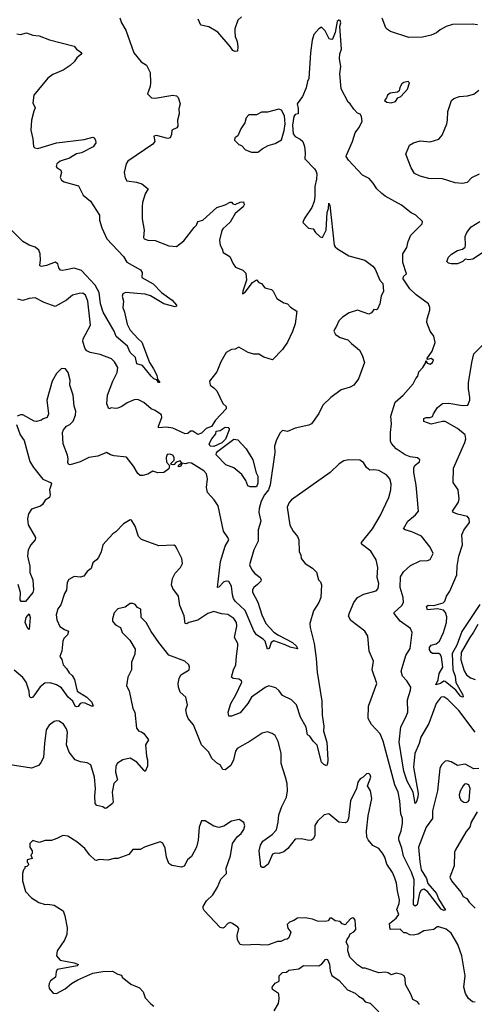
# Model space of a CAD drawing. Extents: x 2199565 to 2323334, y 894172 to 1018966.
# Tile 265 of 440: x 2241160 to 2244799, y 982837 to 990720. Entities that reach past the tile are written whole.
import ezdxf

# ---------------------------------------------------------------- set-up
doc = ezdxf.new("R2010")
doc.units = 0

msp = doc.modelspace()

# ---------------------------------------------------------------- linework, layer by layer
at = {"layer": '0CON10XD'}
for points in [[(2243875, 989853.3), (2243901.2, 989905), (2243896.7, 989945), (2243885, 989962.5), (2243865, 989972.5), (2243833.6, 990003.6), (2243806.7, 990045), (2243789.3, 990059.3), (2243732.5, 990165), (2243723.6, 990285), (2243729.7, 990345), (2243719.6, 990405), (2243723.1, 990446.9), (2243735.2, 990484.8), (2243723.3, 990665), (2243730, 990695), (2243725, 990712), (2243715, 990716.7), (2243701.2, 990705), (2243685, 990617.5), (2243665, 990563.3), (2243655, 990560), (2243637, 990567), (2243605, 990630), (2243575, 990660), (2243553.6, 990646.4), (2243515, 990600), (2243500, 990555), (2243486.7, 990455), (2243475, 990250), (2243463.8, 990225), (2243453.8, 990175), (2243423.3, 990105), (2243382.5, 990045), (2243388.3, 990008.3), (2243390, 989965), (2243365, 989960), (2243354.5, 989945), (2243343.9, 989875), (2243350, 989805), (2243365, 989783.3), (2243405, 989764.3), (2243426.9, 989745), (2243441.1, 989705), (2243445.6, 989655), (2243442, 989605), (2243518.8, 989525), (2243533.3, 989505), (2243537.5, 989485), (2243536.1, 989443.9), (2243523.8, 989385), (2243523.8, 989305), (2243516.1, 989263.9), (2243498.8, 989215), (2243438, 989125), (2243427.5, 989095), (2243471.7, 989051.7), (2243510, 989045), (2243528, 989015), (2243565, 988980), (2243585, 988976), (2243614.4, 989035), (2243621.2, 989175), (2243632.1, 989207.9), (2243635, 989250), (2243643.3, 989235), (2243677.5, 988915), (2243685, 988901.2), (2243705, 988886.2), (2243795, 988830), (2243923.9, 988793.9), (2243985.7, 988745.7), (2244005, 988722.5), (2244043, 988633), (2244067, 988607), (2244072.5, 988545), (2244052.5, 988505), (2244042.5, 988445), (2244025, 988402.5), (2244015, 988397.5), (2243995, 988400), (2243975, 988373.3), (2243955, 988363.3), (2243863.6, 988393.6), (2243797.4, 988372.6), (2243745, 988338.6), (2243715, 988308), (2243697.1, 988265), (2243682, 988245), (2243676, 988225), (2243688.3, 988198.3), (2243725, 988176.2), (2243787.3, 988157.3), (2243815, 988126.2), (2243880, 988075), (2243902.5, 988035), (2243920, 987975), (2243872, 987845), (2243836.2, 987795), (2243805, 987778), (2243734.5, 987755.5), (2243652, 987695), (2243588, 987635), (2243555, 987567.5), (2243496.7, 987485), (2243475, 987474), (2243365, 987448.6), (2243305, 987423.8), (2243265, 987430.8), (2243245, 987412.5), (2243215.6, 987355), (2243199.4, 987305), (2243202, 987255), (2243165.3, 986995), (2243150.4, 986955), (2243120, 986915), (2243094.2, 986865), (2243077.2, 986807.2), (2243074.7, 986775), (2243090.4, 986705), (2243070.3, 986635), (2243069.7, 986545), (2243034.4, 986475), (2243000.8, 986355), (2243018.1, 986315), (2243038.8, 986288.8), (2243083.8, 986255), (2243092.5, 986235), (2243090, 986225), (2243062.9, 986197.1), (2243033.3, 986175), (2243022.5, 986155), (2243024.2, 986135.8), (2243067.1, 986057.1), (2243098.1, 985955), (2243129.8, 985885), (2243195, 985816.2), (2243231.4, 985791.4), (2243344.5, 985735), (2243376.8, 985705), (2243385, 985682.5), (2243325, 985695.8), (2243285.9, 985715.9), (2243195, 985746.5), (2243171.9, 985735), (2243156.9, 985685), (2243145, 985681.4), (2243124.1, 985744.1), (2243109.8, 985759.8), (2243055.6, 985795.6), (2243035, 985825.8), (2242965, 985990.9), (2242885.1, 986065.1), (2242871.7, 986085), (2242863, 986115), (2242855, 986186), (2242835, 986222.9), (2242815, 986225.3), (2242795, 986218.5), (2242755, 986176.2), (2242744.4, 986175), (2242768.6, 986381.4), (2242805.6, 986504.4), (2242833.3, 986555), (2242826.7, 986575), (2242790.8, 986625), (2242748.9, 986828.9), (2242716.2, 986876.2), (2242663.3, 986935), (2242656.5, 986975), (2242663.2, 987043.2), (2242654.2, 987085), (2242635, 987107.5), (2242535, 987170.5), (2242515, 987173.3), (2242485.3, 987164.7), (2242461.7, 987168.3), (2242448.9, 987145), (2242435, 987140), (2242429.2, 987145), (2242433.2, 987156.8), (2242457, 987173), (2242445, 987187.1), (2242413.4, 987176.6), (2242395, 987156.9), (2242375, 987158), (2242368, 987165), (2242395.5, 987194.5), (2242397.5, 987215), (2242385, 987234.2), (2242362.3, 987242.3), (2242340, 987240), (2242332.9, 987215), (2242335, 987177.5), (2242359.4, 987149.4), (2242354.2, 987125), (2242315, 987095.8), (2242265, 987092), (2242225, 987105.7), (2242185, 987081.4), (2242145, 987070.8), (2242125, 987070.8), (2242105, 987085.8), (2242070.5, 987145), (2242015, 987216.7), (2241915, 987228.8), (2241886.1, 987236.1), (2241856, 987256), (2241785, 987224.4), (2241712.5, 987215), (2241645, 987180), (2241565, 987156), (2241550.9, 987160.9), (2241544.3, 987175), (2241547.5, 987205), (2241542.3, 987232.3), (2241508, 987325), (2241503.3, 987415), (2241510, 987435), (2241533.6, 987466.4), (2241560.7, 987479.3), (2241586.7, 987505), (2241606.1, 987553.9), (2241609.2, 987585), (2241595.6, 987625.6), (2241586.7, 987715), (2241560.8, 987795), (2241564, 987835), (2241546.7, 987895), (2241525.8, 987925.8), (2241495, 987927.5), (2241453.2, 987886.8), (2241418.8, 987825), (2241376.7, 987675), (2241390, 987565), (2241380, 987535), (2241346.4, 987523.6), (2241335, 987513.3), (2241295, 987503.8), (2241275, 987506.2), (2241185, 987557.5), (2241165, 987557.5), (2241140, 987545)], [(2241962.5, 990735), (2241975.6, 990695), (2242008.6, 990635), (2242074.3, 990455), (2242133.4, 990383.4), (2242175.5, 990355.5), (2242205.5, 990295.5), (2242207.5, 990215), (2242203.3, 990185), (2242182.5, 990125), (2242214.1, 990094.1), (2242245, 990092.5), (2242385, 990115.7), (2242415, 990108.8), (2242427.7, 990097.7), (2242443.3, 990045), (2242433.3, 990005), (2242436.7, 989965), (2242423.9, 989913.9), (2242427, 989867), (2242416.7, 989855), (2242377.5, 989835), (2242375, 989800), (2242365, 989773.3), (2242345, 989768.8), (2242255, 989792.5), (2242235, 989786.7), (2242242, 989745), (2242225, 989724), (2242025, 989586.7), (2242011.2, 989565), (2241996.7, 989495), (2242003.6, 989453.6), (2242018.8, 989428.8), (2242095, 989418.6), (2242137.5, 989405), (2242188.8, 989365), (2242165.6, 989325), (2242142.9, 989255), (2242139.2, 989225), (2242141.1, 989125), (2242156, 989035), (2242150, 988975), (2242157.5, 988965), (2242185, 988954), (2242245, 988952.5), (2242355, 988908), (2242415, 988904.3), (2242475, 988948), (2242555.8, 989055), (2242574.2, 989075), (2242586.7, 989105), (2242625, 989115.8), (2242737.5, 989215), (2242805, 989236.2), (2242845, 989260), (2242855, 989260), (2242867.5, 989245), (2242885, 989240), (2242925, 989258.8), (2242952.5, 989262.5), (2242956.4, 989236.4), (2242948.3, 989221.7), (2242885, 989167.5), (2242845, 989097.5), (2242786.7, 989045), (2242778.8, 989031.2), (2242758.6, 988955), (2242764.4, 988914.4), (2242782, 988885), (2242790, 988855), (2242842, 988825), (2242870, 988765), (2242888.8, 988738.8), (2242945, 988713.8), (2242970, 988690), (2242974.4, 988635), (2242945, 988547.5), (2242944, 988524), (2242965, 988538), (2243024.6, 988615.4), (2243055, 988636), (2243075, 988616.7), (2243095, 988607.5), (2243121.7, 988571.7), (2243175, 988560), (2243188.8, 988545), (2243218.3, 988488.3), (2243273.9, 988453.9), (2243303.6, 988443.6), (2243327, 988417), (2243377.5, 988385), (2243364, 988285), (2243345, 988223.3), (2243305, 988138.6), (2243265, 988079.1), (2243185, 987996.7), (2243115, 988016.7), (2243075, 988042), (2243035, 988041.2), (2242990, 988055), (2242915, 988096.7), (2242885, 988082.5), (2242855, 988080), (2242813.6, 988056.4), (2242769.3, 987980.7), (2242738.3, 987901.7), (2242680, 987825), (2242683.8, 987795), (2242715, 987773.3), (2242737.3, 987747.3), (2242785.9, 987645.9), (2242813.8, 987623.8), (2242811.9, 987605), (2242727.6, 987512.4), (2242695.8, 987464.2), (2242653.9, 987446.1), (2242615, 987408.3), (2242585, 987399.6), (2242545, 987425.8), (2242527.5, 987425)], [(2242935, 990742), (2242906.2, 990715), (2242883, 990647), (2242882, 990625), (2242884.2, 990585), (2242901.2, 990545), (2242906.2, 990505), (2242903, 990467), (2242885, 990464), (2242865, 990472), (2242843.8, 990505), (2242745, 990620), (2242675, 990662), (2242610, 990675), (2242587.5, 990725)], [(2244825, 990678.6), (2244785, 990684.3), (2244625, 990681.2), (2244575, 990665.6), (2244525, 990638.6), (2244496, 990615), (2244453.3, 990595), (2244385, 990580.6), (2244275, 990577.1), (2244127.5, 990625), (2244105, 990640), (2244090, 990655), (2244061.7, 990731.7)], [(2241136.1, 990606.1), (2241165, 990601.4), (2241215, 990614.4), (2241265, 990595.5), (2241315, 990590), (2241397.7, 990557.7), (2241595, 990506.7), (2241615, 990482.5), (2241656.7, 990455), (2241649.7, 990440.3), (2241616.2, 990415), (2241595, 990382.5), (2241565, 990353.3), (2241507.5, 990315), (2241425, 990280), (2241385, 990251.2), (2241274, 990115), (2241264, 990055), (2241284, 990015), (2241271.7, 989988.3), (2241255.6, 989914.4), (2241248.6, 989835)], [(2244135, 990053.3), (2244167.5, 990065), (2244187, 990093), (2244210, 990105), (2244265, 990162.5), (2244280, 990215), (2244270, 990225), (2244235, 990217.5), (2244220, 990205), (2244203.6, 990176.4), (2244198.8, 990151.2), (2244185, 990140), (2244125, 990132), (2244103.3, 990115), (2244097, 990093), (2244081.7, 990071.7), (2244098.3, 990058.3), (2244135, 990053.3)], [(2244837.4, 989482.6), (2244777.5, 989452.5), (2244743.2, 989416.8), (2244705, 989408.6), (2244645, 989412.9), (2244545, 989445.5), (2244435, 989449.4), (2244365.6, 989465.6), (2244321.7, 989488.3), (2244293.2, 989533.2), (2244251.7, 989641.7), (2244280, 989715), (2244312.5, 989735), (2244365, 989749.2), (2244447, 989743), (2244515, 989764), (2244540.8, 989795), (2244580, 989885), (2244586, 989915), (2244586.2, 989985), (2244617, 990073), (2244635, 990087.5), (2244680, 990105), (2244745, 990110.8), (2244795, 990122.5), (2244836, 990155)], [(2243065, 989658.8), (2243075, 989663.8), (2243100, 989685), (2243148.7, 989711.3), (2243205, 989729.2), (2243255, 989757.5), (2243278.4, 989831.6), (2243284.6, 989885), (2243280, 989950), (2243255, 989996.2), (2243233.6, 990003.6), (2243145, 989978.8), (2243095, 989979.2), (2243055, 989957.5), (2242995, 989956.7), (2242973.3, 989935), (2242962.5, 989895), (2242930, 989845), (2242905, 989790), (2242882.5, 989775), (2242880, 989755), (2242915, 989720), (2242935, 989712.5), (2242966.4, 989676.4), (2243015, 989658.8), (2243065, 989658.8)], [(2244805, 985015.6), (2244675, 985189.4), (2244588, 985278), (2244555, 985297.8), (2244535, 985296.7), (2244525, 985289.4), (2244494.1, 985245), (2244434.8, 985085.2), (2244370.7, 984975), (2244358.7, 984925), (2244322.1, 984845), (2244312, 984735), (2244350, 984525), (2244348.2, 984495), (2244335, 984453.8), (2244325, 984446.2), (2244308.9, 984535), (2244262.5, 984622.5), (2244236.2, 984705), (2244196.8, 984935), (2244211.1, 985058.9), (2244252.3, 985135), (2244266.5, 985175), (2244265.8, 985275.8), (2244288.7, 985351.3), (2244290, 985375), (2244257.9, 985427.9), (2244223.3, 985465), (2244214.4, 985505), (2244228.6, 985558.6), (2244250.5, 985629.5), (2244286.5, 985685), (2244302.9, 985815), (2244287.5, 985845), (2244206, 985905), (2244158.8, 985965), (2244158.8, 985975), (2244220.3, 986029.7), (2244231.4, 986055), (2244228.5, 986095), (2244204.6, 986175), (2244209.4, 986259.4), (2244231.6, 986298.4), (2244288.6, 986351.4), (2244365, 986386.2), (2244425, 986390), (2244445, 986397.5), (2244470, 986445), (2244446.1, 986496.1), (2244376.7, 986585), (2244300.2, 986620.2), (2244244.6, 986634.6), (2244233.1, 986645), (2244267.1, 986705), (2244328.1, 986755), (2244351.4, 986785), (2244341.5, 986905), (2244333.7, 986993.7), (2244316.1, 987093.9), (2244316.4, 987133.6), (2244325, 987152.5), (2244359.3, 987180.7), (2244362.5, 987195), (2244345, 987213.3), (2244285, 987220), (2244245.6, 987235.6), (2244175, 987284), (2244135.5, 987325.5), (2244128.9, 987345), (2244128.2, 987415), (2244137.5, 987485), (2244130, 987545), (2244165, 987656.7), (2244228.8, 987715), (2244310, 987805), (2244331.7, 987848.3), (2244347.5, 987865), (2244355, 987900), (2244386.7, 987935), (2244410, 987975), (2244410, 987985), (2244415, 987990), (2244421.2, 987971.2), (2244445, 987963.1), (2244463.5, 987975), (2244472.5, 987995), (2244455, 988006.7), (2244425, 988000), (2244420, 988005), (2244463.3, 988065), (2244486, 988135), (2244475.8, 988185), (2244445, 988226.7), (2244420, 988295), (2244422, 988325), (2244442.9, 988395), (2244444, 988415), (2244433.3, 988445), (2244335, 988516.7), (2244283.3, 988565), (2244230, 988645), (2244232.5, 988665), (2244256.7, 988685), (2244228, 988775), (2244225.9, 988844.1), (2244258, 988895), (2244269.2, 988945), (2244292, 988995), (2244382.5, 989085), (2244383.3, 989105), (2244330, 989155), (2244294.4, 989174.4), (2244216.7, 989235), (2244085, 989308), (2244058.7, 989328.7), (2244020, 989365), (2243990.5, 989410.5), (2243957, 989447), (2243905, 989473.8), (2243792.5, 989595), (2243774.2, 989625), (2243775.8, 989635), (2243823.8, 989745), (2243846.7, 989815), (2243875, 989853.3)], [(2241248.6, 989835), (2241264.2, 989765), (2241269.2, 989705), (2241280, 989695), (2241305, 989688.6), (2241455, 989733.3), (2241675, 989761.5), (2241745, 989780), (2241755.8, 989775), (2241767.5, 989755), (2241770, 989735), (2241749.1, 989700.9), (2241653.8, 989655), (2241614, 989645), (2241559.8, 989610.2), (2241485, 989588.2), (2241456.9, 989565), (2241453.1, 989545), (2241456.7, 989535), (2241490, 989515), (2241494.3, 989495), (2241484.2, 989455), (2241495.8, 989435), (2241515, 989421.9), (2241630.5, 989390.5), (2241668, 989315), (2241727.2, 989267.2), (2241799.2, 989155), (2241799.4, 989115), (2241816.1, 989053.9), (2241856.2, 988966.2), (2241990, 988825), (2242017.1, 988777.1), (2242127, 988717), (2242139.2, 988695), (2242136.7, 988655), (2242229.2, 988605), (2242295, 988534.4), (2242379.4, 988475), (2242415.8, 988435), (2242415.7, 988425), (2242405, 988421.8), (2242314.2, 988445), (2242207.9, 988507.9), (2242165, 988522.5), (2242005.7, 988534.3), (2241986.7, 988525), (2241980, 988505), (2241992, 988465), (2241984.4, 988415.6), (2241998.9, 988378.9), (2242021.5, 988281.5), (2242045.5, 988235), (2242108.6, 988165), (2242136.7, 988136.7), (2242198.9, 987975), (2242230.8, 987925), (2242256.7, 987875), (2242262.5, 987842.5), (2242282.5, 987815), (2242270, 987815), (2242257.5, 987837.5), (2242235, 987845.6), (2242211.5, 987865), (2242142, 987952), (2242098, 987965), (2242086, 988016), (2242045.4, 988055), (2242023.6, 988105), (2241932.3, 988182.3), (2241916.1, 988225), (2241827.4, 988377.4), (2241806.5, 988445), (2241796.2, 988535), (2241764.8, 988595), (2241655, 988711.2), (2241595, 988730.4), (2241531.9, 988718.1), (2241502.1, 988712.1), (2241485.6, 988715.6), (2241472.1, 988732.1), (2241464, 988765), (2241445, 988778.6), (2241375, 988751.9), (2241335, 988744), (2241325, 988747.5), (2241320, 988755), (2241325.7, 988795), (2241322.9, 988845), (2241312.9, 988875), (2241285, 988897.8), (2241235.5, 988915.5), (2241184.6, 988944.6), (2241063.8, 989063.8)], [(2244865, 988852.5), (2244788, 988802), (2244755, 988797.1), (2244725, 988803.3), (2244706.7, 988785), (2244665, 988765.8), (2244615, 988764.4), (2244591.7, 988771.7), (2244580, 988785), (2244592.7, 988817.3), (2244617.9, 988842.1), (2244665, 988871.2), (2244705, 988882), (2244725, 988898), (2244729.1, 988915), (2244725.4, 988985), (2244739.1, 989015), (2244775, 989061.9), (2244844.7, 989105.3)], [(2242527.5, 987425), (2242505, 987406), (2242485, 987403.1), (2242385, 987450.5), (2242335, 987456.4), (2242271.5, 987451.5), (2242270, 987465), (2242297.5, 987535), (2242295.5, 987555.5), (2242245, 987590.6), (2242213.4, 987603.4), (2242154, 987655), (2242105, 987678.6), (2242075, 987677.5), (2242018.9, 987651.1), (2241978, 987622), (2241945, 987610), (2241925, 987605.7), (2241895, 987612.5), (2241874.2, 987605), (2241857.1, 987645), (2241862.9, 987715), (2241904.2, 987825.8), (2241940.9, 987895), (2241945.4, 987935), (2241920.1, 987980.1), (2241895, 988004.5), (2241805, 988039.3), (2241723.8, 988055), (2241698.6, 988068.6), (2241685, 988084.2), (2241666.6, 988143.4), (2241667.3, 988165), (2241725.4, 988275), (2241706.1, 988465), (2241686.9, 988515), (2241665, 988529.5), (2241635, 988528.5), (2241583.3, 988515), (2241535, 988473.1), (2241445, 988422.9), (2241355, 988455.7), (2241285, 988492), (2241235, 988487.1), (2241185, 988472), (2241145, 988483.3)], [(2244842.3, 986037.7), (2244699.1, 985820.9), (2244658.2, 985711.8), (2244622.8, 985645), (2244628, 985515), (2244645.2, 985465), (2244652.3, 985412.3), (2244708.5, 985315), (2244711.2, 985298.8), (2244705, 985295.7), (2244689.6, 985305), (2244651, 985351), (2244565, 985422.2), (2244555, 985424.4), (2244527.5, 985405), (2244492.5, 985395), (2244510.5, 985435), (2244517.1, 985485), (2244546.2, 985535), (2244536.7, 985616.7), (2244528.6, 985635), (2244515.5, 985645.5), (2244465, 985646.2), (2244455, 985653.8), (2244440, 985675), (2244440, 985695), (2244455, 985713.5), (2244495, 985721.8), (2244520, 985745), (2244552.9, 985815), (2244577.9, 985895), (2244580, 985940), (2244570, 985975), (2244551.5, 985991.5), (2244505, 986003.5), (2244424.7, 985994.7), (2244417.2, 986022.8), (2244428.7, 986031.3), (2244475, 986029.6), (2244549.4, 986050.6), (2244562.5, 986065), (2244576.6, 986103.4), (2244604.4, 986145), (2244658.3, 986275), (2244661.5, 986345), (2244674.8, 986425), (2244706, 986515), (2244698.6, 986595), (2244716.5, 986633.5), (2244761.1, 986695), (2244758.5, 986725), (2244745, 986741.1), (2244665, 986760.6), (2244633.6, 986773.6), (2244624.4, 986785), (2244673, 986857), (2244679.2, 986885), (2244669.4, 986955), (2244630, 987015), (2244632, 987128), (2244722.5, 987335), (2244731.1, 987365), (2244725.7, 987395), (2244665, 987447.5), (2244565, 987502.1), (2244545, 987503.6), (2244455, 987482.5), (2244395, 987503.3), (2244395, 987527.5), (2244413.9, 987536.1), (2244445, 987535.8), (2244465, 987543.8), (2244471.4, 987565), (2244504.6, 987615.4), (2244545, 987647.1), (2244595, 987649.5), (2244705, 987631.1), (2244746.8, 987633.2), (2244762.9, 987675), (2244764.3, 987695), (2244752.9, 987765), (2244753.4, 987813.4), (2244779.4, 987975), (2244796.7, 988045), (2244871.1, 988118.9)], [(2241135, 987480), (2241163.3, 987395), (2241195, 987350), (2241242.3, 987182.3), (2241270, 987135), (2241345, 987042.5), (2241405.9, 987015.9), (2241414, 987005), (2241398.8, 986955), (2241403.3, 986915), (2241397.5, 986895), (2241365, 986873.3), (2241342.3, 986837.7), (2241326.7, 986825), (2241255, 986800.8), (2241231.4, 986765), (2241223.5, 986725), (2241227.5, 986675), (2241287.5, 986575), (2241284, 986555), (2241248.8, 986515), (2241227.8, 986475), (2241223.3, 986425), (2241242, 986345), (2241240.4, 986295), (2241265.4, 986235), (2241269.4, 986155), (2241264.7, 986135), (2241205, 986062.2), (2241171.3, 986061.3), (2241164.7, 986075), (2241167.6, 986135), (2241147, 986197)], [(2242715, 987303), (2242684.7, 987304.7), (2242677.5, 987325), (2242698.5, 987365), (2242729.3, 987405), (2242731.6, 987425), (2242765, 987431.1), (2242805, 987457.3), (2242828.6, 987455), (2242837.3, 987445), (2242837.1, 987435), (2242807.6, 987362.4), (2242777.2, 987332.8), (2242715, 987303)], [(2243055, 986980), (2243005, 986980), (2242985, 986987.5), (2242970.2, 987030.2), (2242939.3, 987079.3), (2242875, 987132.6), (2242810.3, 987155), (2242733.5, 987235), (2242735, 987252.5), (2242746.4, 987265), (2242875, 987360.8), (2242905.8, 987355.8), (2242974.1, 987285), (2243026.8, 987195), (2243053, 987093), (2243065.9, 987065), (2243065, 987010), (2243055, 986980)], [(2244835, 984724.5), (2244795, 984723.2), (2244725, 984760), (2244665, 984748.6), (2244615, 984778.8), (2244585, 984786.7), (2244565, 984783.3), (2244536.7, 984755), (2244523.9, 984723.9), (2244504, 984546), (2244465.4, 984385), (2244465.9, 984324.1), (2244413.1, 984255), (2244353.9, 984096.1), (2244362.5, 983977.5), (2244374.8, 983915), (2244415.6, 983845.6), (2244427.5, 983805), (2244497.9, 983725), (2244511.8, 983681.8), (2244570, 983590), (2244555, 983588.9), (2244535, 983600), (2244425, 983740.4), (2244395, 983758.2), (2244375, 983750.4), (2244361.7, 983728.3), (2244343.1, 983635), (2244325, 983623.3), (2244313.4, 983633.4), (2244317.8, 983835), (2244295.3, 983895), (2244232.6, 984022.6), (2244218.6, 984088.6), (2244193.9, 984155), (2244194.5, 984175), (2244214.2, 984225.8), (2244224.7, 984285), (2244224, 984324), (2244211.3, 984361.3), (2244202.7, 984465), (2244189.6, 984535), (2244162.5, 984595), (2244069.4, 984945), (2244045, 985001.4), (2243975, 985076), (2243949.4, 985125), (2243952.5, 985225), (2244018, 985405), (2243982.5, 985515), (2243992.5, 985585), (2243958.6, 985665), (2243945.8, 985785), (2243923.8, 985825), (2243810.9, 985910.9), (2243793.5, 985945), (2243798.9, 985971.1), (2243835.5, 986054.5), (2243865.5, 986094.5), (2243915, 986121.9), (2244013.5, 986146.5), (2244030, 986165), (2244034.1, 986205.9), (2244022.5, 986255), (2244028, 986335), (2244013.3, 986395), (2243971.2, 986465), (2243904, 986515), (2243895.7, 986525), (2243896.9, 986535), (2243984.3, 986645), (2244045, 986748.8), (2244115.7, 986895), (2244131.4, 986955), (2244134.3, 987005), (2244124, 987045), (2244095.8, 987075.8), (2244035, 987110), (2243995, 987116.2), (2243962.3, 987112.3), (2243935.9, 987135.9), (2243912.5, 987175), (2243883, 987193), (2243795, 987196), (2243755, 987187.5), (2243716.6, 987163.4), (2243645, 987094.2), (2243336, 986875), (2243316.8, 986853.2), (2243302.1, 986817.9), (2243323.6, 986673.6), (2243349.2, 986625), (2243383.2, 986583.2), (2243395.7, 986555), (2243398.3, 986458.3), (2243410, 986435), (2243414, 986405), (2243445, 986366.2), (2243505, 986328.8), (2243536.1, 986296.1), (2243553.3, 986235), (2243568.3, 986218.3), (2243575.9, 986195.9), (2243570.8, 986095), (2243553.8, 986055), (2243512.4, 985987.6), (2243482, 985885), (2243484.4, 985855), (2243518.5, 985725), (2243532.2, 985605), (2243541.4, 985495), (2243579.5, 985265), (2243582.4, 985152.4), (2243595.5, 985064.5), (2243592.2, 985025), (2243618.1, 984935), (2243625.4, 984794.6), (2243624, 984765), (2243615, 984747.5), (2243595, 984755.8), (2243576.9, 984776.9), (2243541.9, 984911.9), (2243508.9, 984945), (2243482.7, 984982.7), (2243463.8, 984995), (2243452.4, 985055), (2243408.5, 985135), (2243375, 985234), (2243335, 985276), (2243265, 985310), (2243238.1, 985348.1), (2243210.6, 985370.6), (2243155, 985386.4), (2243126.3, 985373.7), (2243015.5, 985295), (2242985.8, 985244.3), (2242925, 985170), (2242855, 985143.3), (2242835, 985143.3), (2242829.4, 985175), (2242850.5, 985245), (2242891.2, 985315), (2242938, 985415), (2242935.9, 985425.9), (2242915, 985440), (2242870, 985445), (2242856.2, 985456.2), (2242871.4, 985515), (2242891.4, 985555), (2242894.5, 985625), (2242907.3, 985705), (2242905, 985726.7), (2242879.5, 985775), (2242898.6, 985865), (2242894.3, 985895), (2242874.2, 985925), (2242825, 985956.7), (2242775, 985963.6), (2242715, 985981.8), (2242665.3, 985964.7), (2242585, 985911.5), (2242515, 985894.4), (2242497.4, 985882.6), (2242484.4, 985885), (2242476.3, 985946.3), (2242440.9, 986030.9), (2242430.6, 986105), (2242385, 986166.7), (2242374, 986195), (2242383.8, 986245), (2242405, 986287.5), (2242446.7, 986335), (2242463.3, 986365), (2242456.7, 986405), (2242421.2, 986481.2), (2242405.9, 986505.9), (2242395, 986512.5), (2242275, 986507.5), (2242135, 986558.8), (2242111.7, 986581.7), (2242085.4, 986665.4), (2242055, 986714), (2242045, 986715.5), (2241990.4, 986685), (2241929.9, 986620.1), (2241905, 986603.1), (2241825.6, 986515), (2241811.7, 986458.3), (2241791.2, 986415), (2241775.7, 986394.3), (2241745, 986372.5), (2241733.3, 986325), (2241699.2, 986300.8), (2241673.3, 986265), (2241645, 986256.2), (2241595, 986263.3), (2241552.1, 986237.9), (2241539.2, 986215), (2241535, 986152.5), (2241518.8, 986125), (2241489.2, 986035), (2241465, 986003.3), (2241450.8, 985955), (2241456, 985915), (2241481.4, 985861.4), (2241517.3, 985837.3), (2241550, 985825), (2241542.5, 985795), (2241512.9, 985765), (2241504.4, 985745), (2241496.1, 985663.9), (2241481.7, 985621.7), (2241497, 985597), (2241506.9, 985555), (2241534.7, 985524.7), (2241555, 985490.8), (2241579.8, 985469.8), (2241598, 985438), (2241620.6, 985345), (2241696, 985296), (2241736.7, 985255), (2241746.7, 985225), (2241735, 985224.4), (2241685, 985248.5), (2241665, 985251.8), (2241644.7, 985245.3), (2241628.1, 985221.9), (2241615, 985217.8), (2241603.3, 985225), (2241585, 985264.6), (2241548.2, 985295), (2241495, 985370), (2241455, 985395.6), (2241405, 985410.8), (2241362.1, 985407.9)], [(2244806.4, 982853.6), (2244785, 982857.5), (2244752.5, 982885), (2244728.8, 982925), (2244716.7, 982975), (2244725.8, 983065), (2244700, 983225), (2244666.7, 983315), (2244615, 983406.2), (2244575, 983438), (2244515, 983458.1), (2244502.6, 983457.4), (2244474.3, 983435.7), (2244395, 983425.8), (2244350.3, 983399.7), (2244311.2, 983391.2), (2244284.2, 983394.2), (2244255, 983410), (2244235, 983410), (2244205, 983438.8), (2244127, 983437), (2244121.4, 983485), (2244175, 983527.1), (2244194.3, 983555), (2244178, 983595), (2244198.9, 983645), (2244200.9, 983675), (2244184.1, 983745), (2244177.3, 983807.3), (2244161.2, 983855), (2244145, 983892.5), (2244099.4, 983959.4), (2244082.9, 984015), (2244065, 984046.2), (2244033.8, 984085), (2243987.8, 984107.8), (2243949.2, 984155), (2243940, 984175), (2243937, 984223), (2243950, 984345), (2243979.2, 984485), (2243967.5, 984545), (2243943.8, 984585), (2243970, 984655), (2243966.2, 984675), (2243955, 984686), (2243936.4, 984683.6), (2243910, 984655), (2243885, 984642.5), (2243866.2, 984615), (2243855.9, 984564.1), (2243807.5, 984465), (2243792.5, 984325), (2243781.7, 984298.3), (2243765, 984290), (2243715, 984296.2), (2243635, 984361.2), (2243597.5, 984355), (2243545, 984304), (2243522.1, 984267.9), (2243523.8, 984185), (2243509.3, 984160.7), (2243495, 984152.5), (2243475, 984150), (2243415, 984162.9), (2243365, 984158.2), (2243305.8, 984085), (2243275, 984057.5), (2243235, 984044), (2243205, 984046), (2243185, 984040), (2243149.7, 983960.3), (2243115, 983932.2), (2243101.7, 983931.7), (2243091.1, 983941.1), (2243076.6, 984065), (2243088.1, 984111.9), (2243106.5, 984143.5), (2243182, 984198), (2243215.5, 984235), (2243230.4, 984295), (2243233.8, 984355), (2243258.3, 984421.7), (2243295.8, 984495), (2243304.2, 984545), (2243300, 984605), (2243288.5, 984655), (2243252.5, 984765), (2243252.6, 984847.4), (2243230.2, 984940.2), (2243205, 984988.8), (2243180, 985005), (2243145, 985018), (2243101.7, 985008.3), (2243005.5, 984944.5), (2242901.2, 984885), (2242887.1, 984862.9), (2242872.5, 984795), (2242850.7, 984749.3), (2242804.5, 984715.5), (2242785, 984716.9), (2242765, 984754.2), (2242744.5, 984764.5), (2242697.5, 984805), (2242674, 984855), (2242616.2, 984915), (2242550, 985075), (2242508.8, 985125), (2242496.7, 985155), (2242490, 985195), (2242502, 985235), (2242490, 985295), (2242445.5, 985335.5), (2242430, 985375), (2242428.1, 985405), (2242435.7, 985445), (2242450, 985475), (2242516, 985515), (2242518.8, 985535), (2242513.3, 985555), (2242482.5, 985585), (2242352.6, 985632.6), (2242275, 985733.8), (2242212.7, 985822.7), (2242172.5, 985895), (2242132.5, 985935), (2242130, 986000), (2242102.5, 986015), (2242085, 986037.5), (2242066.1, 986046.1), (2242045, 986046.7), (2242003.6, 986016.4), (2241945, 986002.5), (2241915, 985970), (2241903, 985923), (2241903.3, 985905), (2241910, 985895), (2241927.5, 985875), (2241966.7, 985855), (2241980, 985815), (2242042.3, 985752.3), (2242085, 985680), (2242080.5, 985639.5), (2242054.1, 985575.9), (2242056.2, 985515), (2242026.2, 985455), (2242013.6, 985386.4), (2242035.7, 985345.7), (2242066, 985205), (2242082, 985175), (2242095, 985047.5), (2242114.4, 985024.4), (2242135, 985018.8), (2242153.3, 985005), (2242190, 984955), (2242165.9, 984914.1), (2242174.1, 984824.1), (2242183.3, 984795), (2242182.5, 984745), (2242165, 984700), (2242155, 984710), (2242098, 984775), (2242045, 984808.9), (2241986.7, 984795), (2241942.8, 984767.2), (2241930, 984745), (2241926, 984695), (2241943.3, 984635), (2241914.2, 984605), (2241900, 984535), (2241907.5, 984455), (2241902.5, 984445), (2241855, 984407.1), (2241845, 984405.7), (2241825, 984419.2), (2241778.3, 984428.3), (2241764.2, 984444.2), (2241761.4, 984505), (2241766.9, 984565), (2241760, 984655), (2241728.6, 984755), (2241700, 984770), (2241647.7, 984777.7), (2241605, 984793.5), (2241555.3, 984855.3), (2241534, 984915), (2241542.7, 985015), (2241533.6, 985043.6), (2241510.9, 985080.9), (2241475, 985104), (2241455, 985105.8), (2241435, 985101.2), (2241396.8, 985073.2), (2241372.9, 985035), (2241359.1, 984925), (2241350.5, 984815), (2241329.4, 984770.6), (2241310, 984750), (2241255, 984727.5), (2241068.3, 984758.3)], [(2241235, 985836.7), (2241225, 985846.7), (2241204.6, 985895), (2241212.4, 985935), (2241235, 985963.3), (2241244.1, 985935), (2241235, 985836.7)], [(2244828.9, 985878.9), (2244793.8, 985816.2), (2244762.5, 985775), (2244695, 985652.9), (2244690.4, 985595), (2244717.3, 985507.3), (2244735.8, 985475.8), (2244769.6, 985449.6), (2244805, 985437.2)], [(2241362.1, 985407.9), (2241325, 985377.5), (2241265, 985295.8), (2241255, 985291.1), (2241244.6, 985294.6), (2241237.4, 985307.4), (2241236.4, 985345), (2241212.9, 985415), (2241185, 985452.5), (2241115, 985511.9)], [(2244735, 984453.1), (2244750.3, 984459.7), (2244758.5, 984471.5), (2244765.6, 984565), (2244755, 984594), (2244735, 984602.9), (2244721.1, 984598.9), (2244709.2, 984585), (2244686.3, 984543.7), (2244678.9, 984515), (2244680, 984495), (2244690.6, 984470.6), (2244715, 984455.7), (2244735, 984453.1)], [(2244822.3, 984377.7), (2244774, 984295), (2244763.8, 984255), (2244735, 984220), (2244648, 984075), (2244642, 984055), (2244638, 983945), (2244604.2, 983855), (2244615.8, 983825), (2244692.5, 983735), (2244710.7, 983700.7), (2244740, 983685), (2244757.5, 983655), (2244805, 983606.2)], [(2244360, 982835), (2244345, 982857.5), (2244307.5, 982875), (2244293.3, 982913.3), (2244247.5, 982995), (2244246.7, 983045), (2244236.7, 983065), (2244220, 983075), (2244175, 983086.2), (2244135, 983073.3), (2244109.5, 983089.5), (2244085.8, 983095.8), (2244035, 983088), (2243925, 983126.7), (2243905, 983127.5), (2243863.6, 983153.6), (2243804.1, 983214.1), (2243786.4, 983266.4), (2243790, 983305), (2243774, 983335), (2243780.5, 983359.5), (2243794, 983375), (2243805, 983402.5), (2243835, 983416.2), (2243850.8, 983435), (2243845, 983510), (2243835, 983526.7), (2243825, 983530), (2243807.7, 983522.3), (2243765, 983474), (2243742.7, 983482.7), (2243725, 983500), (2243685, 983506.7), (2243655, 983527.5), (2243643.6, 983526.4), (2243630, 983505), (2243605, 983500), (2243545, 983503.8), (2243505, 983518.8), (2243445, 983528.8), (2243385, 983526.7), (2243355, 983507.5), (2243320, 983495), (2243300, 983475), (2243306.7, 983446.7), (2243330, 983415), (2243315, 983370), (2243301.7, 983358.3), (2243283, 983357), (2243249.3, 983340.7), (2243225, 983340), (2243153, 983313), (2243105, 983310), (2243065, 983316.2), (2242955, 983310), (2242925, 983316.2), (2242902.7, 983352.7), (2242901.2, 983388.8), (2242913.3, 983445), (2242906.7, 983455), (2242863.8, 983485), (2242845, 983491.4), (2242825, 983483.8), (2242797.7, 983452.3), (2242785, 983448), (2242765, 983452.5), (2242637, 983587), (2242627.5, 983605), (2242628.8, 983621.2), (2242656.2, 983665), (2242706.3, 983713.7), (2242744.3, 983775), (2242771.1, 983838.9), (2242816, 983885), (2242814.1, 983925.9), (2242848.8, 984025), (2242864, 984125), (2242901.4, 984178.6), (2242933.3, 984205), (2242953.6, 984236.4), (2242963.3, 984265), (2242955, 984292.5), (2242916.4, 984316.4), (2242855, 984303.3), (2242795, 984263.3), (2242755, 984253.8), (2242714.1, 984264.1), (2242645, 984306.2), (2242614.1, 984305.9), (2242597.5, 984255), (2242589.5, 984150.5), (2242576.2, 984095), (2242535, 984020), (2242504, 983995), (2242475.5, 983944.5), (2242455, 983935.8), (2242377.3, 983947.3), (2242355, 983963.8), (2242335.8, 984015), (2242323.3, 984086.7), (2242305, 984126.7), (2242285, 984138.8), (2242165, 984098), (2242125, 984075.8), (2242065, 984077.5), (2242033.6, 984036.4), (2241945, 984003.3), (2241915, 984003.8), (2241865, 983992), (2241795, 983995.7), (2241775, 983988), (2241765, 983990), (2241718.8, 984035), (2241680, 984085), (2241616.8, 984136.8), (2241545, 984183.3), (2241505, 984190), (2241457.5, 984165), (2241415, 984148), (2241365, 984148.8), (2241315, 984132.5), (2241265, 984150), (2241240, 984125), (2241240, 984095), (2241260, 984065), (2241260, 984045), (2241250, 984035), (2241260, 984005), (2241220, 983995), (2241220, 983975), (2241228.3, 983968.3), (2241230, 983955), (2241218.3, 983941.7), (2241201.7, 983938.3), (2241200, 983925), (2241190, 983915), (2241182.5, 983885), (2241183, 983827), (2241205, 983740), (2241255, 983690), (2241313.6, 983653.6), (2241365, 983636.7), (2241385, 983640), (2241435, 983630), (2241506.7, 983585), (2241522.5, 983545), (2241540.7, 983450.7), (2241536.2, 983395), (2241518.3, 983351.7), (2241460, 983265), (2241453.3, 983225), (2241485, 983190.8), (2241595, 983170), (2241630, 983155), (2241620, 983145), (2241460, 983115), (2241451.7, 983098.3), (2241446.1, 983053.9), (2241407.5, 983025), (2241396.7, 983005), (2241394.1, 982984.1), (2241396.7, 982965), (2241427, 982927), (2241455, 982923.3), (2241525, 982961.2), (2241575, 983003.8), (2241626.4, 983033.6), (2241745, 983086.2), (2241825, 983101.2), (2241903.6, 983103.6), (2241945, 983077.5), (2241975, 983070), (2241980, 983055), (2242049.3, 982999.3), (2242119.3, 982969.3), (2242148.3, 982938.3), (2242165, 982890), (2242210.7, 982840.7), (2242233, 982823)], [(2243195.8, 982784.2), (2243231.2, 982845), (2243237.5, 982882.5), (2243235, 982917.5), (2243232, 982925), (2243184.3, 982955), (2243180, 982975), (2243205, 983007.5), (2243236.8, 983023.2), (2243236.7, 983065), (2243265, 983093.3), (2243295, 983093.8), (2243315, 983110), (2243395, 983122), (2243431.9, 983148.1), (2243555, 983145.8), (2243578.7, 983161.3), (2243607.5, 983195), (2243615, 983200), (2243625, 983196.7), (2243639.5, 983159.5), (2243644.4, 983105), (2243658.3, 983068.3), (2243717, 983027), (2243785, 982953.3), (2243845, 982926.7), (2243871.2, 982901.2), (2243903.8, 982883.8), (2243925, 982856.7), (2243965.8, 982845.8), (2244035, 982776.2)]]:
    msp.add_lwpolyline(points, dxfattribs=at)

doc.saveas('drawing.dxf')
